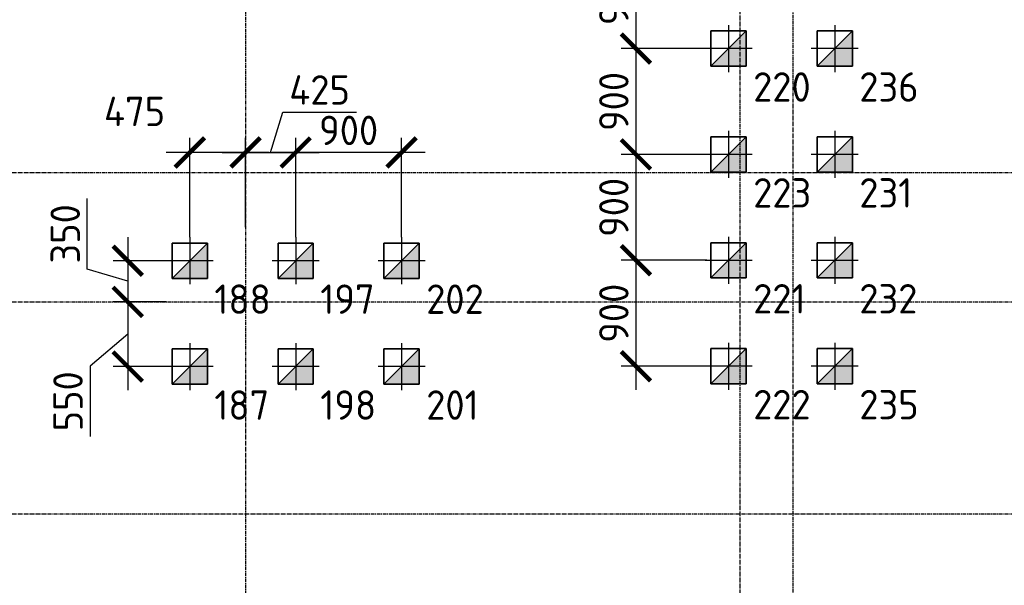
# Model space of a CAD drawing. Header units: millimetres. Extents: x -93479 to 1057970, y -66333 to 172656.
# Tile 267 of 473: x 323904 to 332271, y 111119 to 115927. Entities that reach past the tile are written whole.
import ezdxf

# ---------------------------------------------------------------- set-up
doc = ezdxf.new("R2010")
doc.units = ezdxf.units.MM
for name, pattern in [('______5', [1100, 800, -100, 100, -100]), ('DASHDOT', [25.4, 12.7, -6.35, 0, -6.35]), ('осевая', [50.8, 31.75, -6.35, 6.35, -6.35])]:
    doc.linetypes.add(name, pattern=pattern)
for name, color, linetype, lineweight in [('КО_оси', 1, 'DASHDOT', 25), ('КО_осн_тон', 183, 'Continuous', 25), ('КО_фундаменты', 2, 'Continuous', 50), ('Оси', 40, '______5', 18), ('РАЗМЕРЫ', 7, 'Continuous', 9)]:
    doc.layers.add(name, color=color, linetype=linetype, lineweight=lineweight)
doc.styles.add('GOST-2.304_Type-B', font='GOST_Common.ttf')
doc.styles.add('ГОСТ', font='GOST_Common.ttf')
doc.dimstyles.new('СПДС', dxfattribs={"dimscale": 100, "dimtxt": 2.5, "dimasz": 2.5, "dimexe": 1.25, "dimexo": 0, "dimtad": 1, "dimdec": 0, "dimtxsty": 'GOST-2.304_Type-B', "dimblk": 'ARCHTICK', "dimcen": 2.5, "dimdle": 2, "dimadec": 0, "dimazin": 2, "dimtfac": 0.75, "dimtdec": 0, "dimtmove": 1, "dimatfit": 3, "dimfxl": 1, "dimtolj": 1, "dimarcsym": 1})

# ---------------------------------------------------------------- blocks, each defined once
blk = doc.blocks.new('оси')
at = {"layer": 'Оси', "color": 7, "linetype": 'осевая', "lineweight": 25, "transparency": 33554687}
for p, q in [((8813.5, 151.4), (8813.5, -36280.2)), ((13013.5, -402.7), (13013.5, -35828.6)), ((13463.5, -390), (13463.5, -35834.5)), ((-11815.1, -9706.9), (53620.6, -9706.9)), ((-11815.1, -10806.9), (53620.6, -10806.9)), ((-11815.1, -12606.9), (53620.6, -12606.9))]:
    blk.add_line(p, q, dxfattribs=at)
blk = doc.blocks.new('сваи тип2')
at = {"layer": 'КО_оси', "color": 7, "ltscale": 100}
for p, q in [((-22918.1, 28209.1), (-22918.1, 27809.1)), ((-22718.1, 28009.1), (-23118.1, 28009.1))]:
    blk.add_line(p, q, dxfattribs=at)
at = {"layer": 'КО_фундаменты', "color": 7, "lineweight": 35, "ltscale": 100}
for p, q in [((-22768.1, 28159.1), (-23068.1, 28159.1)), ((-23068.1, 28159.1), (-23068.1, 27859.1)), ((-22768.1, 27859.1), (-22768.1, 28159.1)), ((-23068.1, 27859.1), (-22768.1, 27859.1))]:
    blk.add_line(p, q, dxfattribs=at)
at = {"layer": 'РАЗМЕРЫ', "color": 7}
blk.add_line((-23068.1, 27859.1), (-22768.1, 28159.1), dxfattribs=at)
at = {"layer": 'РАЗМЕРЫ', "color": 7, "linetype": 'Continuous', "transparency": 33554648}
for points in [[(-22768.1, 28009.1), (-22918.1, 28009.1), (-22768.1, 28159.1)], [(-22918.1, 27859.1), (-23068.1, 27859.1), (-22918.1, 28009.1)], [(-22918.1, 27859.1), (-22918.1, 28009.1), (-22768.1, 27859.1)], [(-22768.1, 27859.1), (-22918.1, 28009.1), (-22768.1, 28009.1)]]:
    blk.add_solid(points, dxfattribs=at)
blk = doc.blocks.new('_ArchTick')
at = {"color": 0, "linetype": 'ByBlock', "const_width": 0.15}
blk.add_lwpolyline([(-0.5, -0.5), (0.5, 0.5)], dxfattribs=at)
blk = doc.blocks.new('*D2237')
at = {"layer": 'DEFPOINTS', "color": 0, "transparency": 16777216}
for p in [(326249.1, 114798.4), (326249.1, 114078, -3100), (327149.1, 114078, -3100)]:
    blk.add_point(p, dxfattribs=at)
at = {"layer": 'РАЗМЕРЫ', "color": 0, "lineweight": -2, "transparency": 16777216}
for p, q in [((326249.1, 114078), (326249.1, 114923.4)), ((327149.1, 114078), (327149.1, 114923.4)), ((327349.1, 114798.4), (326049.1, 114798.4))]:
    blk.add_line(p, q, dxfattribs=at)
at = {"layer": 'РАЗМЕРЫ', "color": 0, "lineweight": -2, "transparency": 16777216, "xscale": 250, "yscale": 250, "zscale": 250, "rotation": 180}
blk.add_blockref('_ArchTick', (326249.1, 114798.4), dxfattribs=at)
at = {"layer": 'РАЗМЕРЫ', "color": 0, "lineweight": -2, "transparency": 16777216, "xscale": 250, "yscale": 250, "zscale": 250}
blk.add_blockref('_ArchTick', (327149.1, 114798.4), dxfattribs=at)
at = {"layer": 'РАЗМЕРЫ', "color": 0, "transparency": 16777216, "insert": (326699.1, 114985.9), "char_height": 250, "attachment_point": 5, "style": 'GOST-2.304_Type-B'}
blk.add_mtext('\\A1;900', dxfattribs=at)
blk = doc.blocks.new('*D2238')
at = {"layer": 'DEFPOINTS', "color": 0, "transparency": 16777216}
for p in [(326249.1, 114798.4), (325824, 114163.6), (326249.1, 114163.6)]:
    blk.add_point(p, dxfattribs=at)
at = {"layer": 'РАЗМЕРЫ', "color": 0, "lineweight": -2, "transparency": 16777216}
for p, q in [((326036.5, 114798.4), (326139.7, 115142.1)), ((326139.7, 115142.1), (326764.7, 115142.1)), ((325824, 114163.6), (325824, 114923.4)), ((326249.1, 114163.6), (326249.1, 114923.4)), ((325624, 114798.4), (326449.1, 114798.4))]:
    blk.add_line(p, q, dxfattribs=at)
at = {"layer": 'РАЗМЕРЫ', "color": 0, "lineweight": -2, "transparency": 16777216, "xscale": 250, "yscale": 250, "zscale": 250, "rotation": 180}
blk.add_blockref('_ArchTick', (325824, 114798.4), dxfattribs=at)
at = {"layer": 'РАЗМЕРЫ', "color": 0, "lineweight": -2, "transparency": 16777216, "xscale": 250, "yscale": 250, "zscale": 250}
blk.add_blockref('_ArchTick', (326249.1, 114798.4), dxfattribs=at)
at = {"layer": 'РАЗМЕРЫ', "color": 0, "transparency": 16777216, "insert": (326452.2, 115329.6), "char_height": 250, "attachment_point": 5, "style": 'GOST-2.304_Type-B'}
blk.add_mtext('\\A1;425', dxfattribs=at)
blk = doc.blocks.new('*D2239')
at = {"layer": 'DEFPOINTS', "color": 0, "transparency": 16777216}
for p in [(325349.1, 114798.4), (325824, 114163.6), (325349.1, 114078, -3100)]:
    blk.add_point(p, dxfattribs=at)
at = {"layer": 'РАЗМЕРЫ', "color": 0, "lineweight": -2, "transparency": 16777216}
for p, q in [((325349.1, 114078), (325349.1, 114923.4)), ((325824, 114163.6), (325824, 114923.4)), ((326024, 114798.4), (325149.1, 114798.4))]:
    blk.add_line(p, q, dxfattribs=at)
at = {"layer": 'РАЗМЕРЫ', "color": 0, "lineweight": -2, "transparency": 16777216, "xscale": 250, "yscale": 250, "zscale": 250, "rotation": 180}
blk.add_blockref('_ArchTick', (325349.1, 114798.4), dxfattribs=at)
at = {"layer": 'РАЗМЕРЫ', "color": 0, "lineweight": -2, "transparency": 16777216, "xscale": 250, "yscale": 250, "zscale": 250}
blk.add_blockref('_ArchTick', (325824, 114798.4), dxfattribs=at)
at = {"layer": 'РАЗМЕРЫ', "color": 0, "transparency": 16777216, "insert": (324880, 115147.2), "char_height": 250, "attachment_point": 5, "style": 'GOST-2.304_Type-B'}
blk.add_mtext('\\A1;475', dxfattribs=at)
blk = doc.blocks.new('*D2240')
at = {"layer": 'DEFPOINTS', "color": 0, "transparency": 16777216}
for p in [(325149.1, 113878, -3100), (324822.2, 113528.2), (325149.1, 113528.2)]:
    blk.add_point(p, dxfattribs=at)
at = {"layer": 'РАЗМЕРЫ', "color": 0, "lineweight": -2, "transparency": 16777216}
for p, q in [((324478.5, 113806.2), (324478.5, 114406.2)), ((324822.2, 114078), (324822.2, 113328.2)), ((325149.1, 113878), (324697.2, 113878)), ((324822.2, 113703.1), (324478.5, 113806.2)), ((325149.1, 113528.2), (324697.2, 113528.2))]:
    blk.add_line(p, q, dxfattribs=at)
at = {"layer": 'РАЗМЕРЫ', "color": 0, "lineweight": -2, "transparency": 16777216, "xscale": 250, "yscale": 250, "zscale": 250}
for p, rotation in [((324822.2, 113878), 90), ((324822.2, 113528.2), 270)]:
    blk.add_blockref('_ArchTick', p, dxfattribs=dict(at, rotation=rotation))
at = {"layer": 'РАЗМЕРЫ', "color": 0, "transparency": 16777216, "insert": (324291, 114106.2), "char_height": 250, "attachment_point": 5, "rotation": 90, "style": 'GOST-2.304_Type-B'}
blk.add_mtext('\\A1;350', dxfattribs=at)
blk = doc.blocks.new('*D2241')
at = {"layer": 'DEFPOINTS', "color": 0, "transparency": 16777216}
for p in [(325149.1, 113528.2), (324822.2, 112978), (325149.1, 112978, -3100)]:
    blk.add_point(p, dxfattribs=at)
at = {"layer": 'РАЗМЕРЫ', "color": 0, "lineweight": -2, "transparency": 16777216}
for p, q in [((324822.2, 113728.2), (324822.2, 112778)), ((325149.1, 113528.2), (324697.2, 113528.2)), ((324822.2, 113253.1), (324502.1, 112983.2)), ((324502.1, 112983.2), (324502.1, 112383.2)), ((325149.1, 112978), (324697.2, 112978))]:
    blk.add_line(p, q, dxfattribs=at)
at = {"layer": 'РАЗМЕРЫ', "color": 0, "lineweight": -2, "transparency": 16777216, "xscale": 250, "yscale": 250, "zscale": 250}
for p, rotation in [((324822.2, 113528.2), 90), ((324822.2, 112978), 270)]:
    blk.add_blockref('_ArchTick', p, dxfattribs=dict(at, rotation=rotation))
at = {"layer": 'РАЗМЕРЫ', "color": 0, "transparency": 16777216, "insert": (324314.6, 112683.2), "char_height": 250, "attachment_point": 5, "rotation": 90, "style": 'GOST-2.304_Type-B'}
blk.add_mtext('\\A1;550', dxfattribs=at)
blk = doc.blocks.new('*D2245')
at = {"layer": 'DEFPOINTS', "color": 0, "transparency": 16777216}
for p in [(329727.4, 116581.5, -3100), (329140.3, 115681.5), (329727.4, 115681.5, -3100)]:
    blk.add_point(p, dxfattribs=at)
at = {"layer": 'РАЗМЕРЫ', "color": 0, "lineweight": -2, "transparency": 16777216}
for p, q in [((329140.3, 116781.5), (329140.3, 115481.5)), ((329727.4, 116581.5), (329015.3, 116581.5)), ((329727.4, 115681.5), (329015.3, 115681.5))]:
    blk.add_line(p, q, dxfattribs=at)
at = {"layer": 'РАЗМЕРЫ', "color": 0, "lineweight": -2, "transparency": 16777216, "xscale": 250, "yscale": 250, "zscale": 250}
for p, rotation in [((329140.3, 116581.5), 90), ((329140.3, 115681.5), 270)]:
    blk.add_blockref('_ArchTick', p, dxfattribs=dict(at, rotation=rotation))
at = {"layer": 'РАЗМЕРЫ', "color": 0, "transparency": 16777216, "insert": (328952.8, 116131.5), "char_height": 250, "attachment_point": 5, "rotation": 90, "style": 'GOST-2.304_Type-B'}
blk.add_mtext('\\A1;900', dxfattribs=at)
blk = doc.blocks.new('*D2246')
at = {"layer": 'DEFPOINTS', "color": 0, "transparency": 16777216}
for p in [(329727.4, 115681.5, -3100), (329140.3, 114781.5), (329727.6, 114781.5, -3100)]:
    blk.add_point(p, dxfattribs=at)
at = {"layer": 'РАЗМЕРЫ', "color": 0, "lineweight": -2, "transparency": 16777216}
for p, q in [((329140.3, 115881.5), (329140.3, 114581.5)), ((329727.4, 115681.5), (329015.3, 115681.5)), ((329727.6, 114781.5), (329015.3, 114781.5))]:
    blk.add_line(p, q, dxfattribs=at)
at = {"layer": 'РАЗМЕРЫ', "color": 0, "lineweight": -2, "transparency": 16777216, "xscale": 250, "yscale": 250, "zscale": 250}
for p, rotation in [((329140.3, 115681.5), 90), ((329140.3, 114781.5), 270)]:
    blk.add_blockref('_ArchTick', p, dxfattribs=dict(at, rotation=rotation))
at = {"layer": 'РАЗМЕРЫ', "color": 0, "transparency": 16777216, "insert": (328952.8, 115231.5), "char_height": 250, "attachment_point": 5, "rotation": 90, "style": 'GOST-2.304_Type-B'}
blk.add_mtext('\\A1;900', dxfattribs=at)
blk = doc.blocks.new('*D2247')
at = {"layer": 'DEFPOINTS', "color": 0, "transparency": 16777216}
for p in [(329727.6, 114781.5, -3100), (329140.3, 113881.5), (329743.5, 113881.5, -3100)]:
    blk.add_point(p, dxfattribs=at)
at = {"layer": 'РАЗМЕРЫ', "color": 0, "lineweight": -2, "transparency": 16777216}
for p, q in [((329140.3, 114981.5), (329140.3, 113681.5)), ((329727.6, 114781.5), (329015.3, 114781.5)), ((329743.5, 113881.5), (329015.3, 113881.5))]:
    blk.add_line(p, q, dxfattribs=at)
at = {"layer": 'РАЗМЕРЫ', "color": 0, "lineweight": -2, "transparency": 16777216, "xscale": 250, "yscale": 250, "zscale": 250}
for p, rotation in [((329140.3, 114781.5), 90), ((329140.3, 113881.5), 270)]:
    blk.add_blockref('_ArchTick', p, dxfattribs=dict(at, rotation=rotation))
at = {"layer": 'РАЗМЕРЫ', "color": 0, "transparency": 16777216, "insert": (328952.8, 114331.5), "char_height": 250, "attachment_point": 5, "rotation": 90, "style": 'GOST-2.304_Type-B'}
blk.add_mtext('\\A1;900', dxfattribs=at)
blk = doc.blocks.new('*D2248')
at = {"layer": 'DEFPOINTS', "color": 0, "transparency": 16777216}
for p in [(329743.5, 113881.5, -3100), (329140.3, 112981.5), (329727.4, 112981.5, -3100)]:
    blk.add_point(p, dxfattribs=at)
at = {"layer": 'РАЗМЕРЫ', "color": 0, "lineweight": -2, "transparency": 16777216}
for p, q in [((329140.3, 114081.5), (329140.3, 112781.5)), ((329743.5, 113881.5), (329015.3, 113881.5)), ((329727.4, 112981.5), (329015.3, 112981.5))]:
    blk.add_line(p, q, dxfattribs=at)
at = {"layer": 'РАЗМЕРЫ', "color": 0, "lineweight": -2, "transparency": 16777216, "xscale": 250, "yscale": 250, "zscale": 250}
for p, rotation in [((329140.3, 113881.5), 90), ((329140.3, 112981.5), 270)]:
    blk.add_blockref('_ArchTick', p, dxfattribs=dict(at, rotation=rotation))
at = {"layer": 'РАЗМЕРЫ', "color": 0, "transparency": 16777216, "insert": (328952.8, 113431.5), "char_height": 250, "attachment_point": 5, "rotation": 90, "style": 'GOST-2.304_Type-B'}
blk.add_mtext('\\A1;900', dxfattribs=at)

msp = doc.modelspace()

# ---------------------------------------------------------------- block references
msp.add_blockref('оси', (317010.4, 124335.1, 3100))
at = {"layer": 'РАЗМЕРЫ'}
for p in [(352845.5, 87672.3), (353747.5, 87672.3, 3100), (352845.6, 86772.3), (353747.5, 86772.3, 3100), (348267.2, 85868.8), (349167.2, 85868.8), (350067.2, 85868.8), (352845.5, 85872.3), (353747.5, 85872.3, 3100), (348267.2, 84968.8), (349167.2, 84968.8), (350067.2, 84968.8), (352845.5, 84972.3), (353747.5, 84972.3, 3100)]:
    msp.add_blockref('сваи тип2', p, dxfattribs=at)

# ---------------------------------------------------------------- texts
at = {"layer": 'КО_осн_тон', "style": 'ГОСТ'}
for s, p in [('220', (330136.6, 115229.9)), ('236', (331038.6, 115229.9, 3100)), ('223', (330136.8, 114329.9)), ('231', (331038.6, 114329.9, 3100)), ('188', (325558.3, 113426.4)), ('197', (326458.3, 113426.4)), ('202', (327358.3, 113426.4)), ('221', (330136.6, 113429.9)), ('232', (331038.6, 113429.9, 3100)), ('187', (325558.3, 112526.4)), ('198', (326458.3, 112526.4)), ('201', (327358.3, 112526.4)), ('222', (330136.6, 112529.9)), ('235', (331038.6, 112529.9, 3100))]:
    msp.add_text(s, height=250, dxfattribs=at).set_placement(p)

# ---------------------------------------------------------------- dimensions: what is measured, and where the dimension line sits
at = {"layer": 'РАЗМЕРЫ'}
for base, p1, p2, picture, middle in [((329140.3, 115681.5, 3100), (329727.4, 116581.5), (329727.4, 115681.5), '*D2245', (328952.8, 116131.5, 3100)), ((329140.3, 114781.5, 3100), (329727.4, 115681.5), (329727.6, 114781.5), '*D2246', (328952.8, 115231.5, 3100)), ((329140.3, 113881.5, 3100), (329727.6, 114781.5), (329743.5, 113881.5), '*D2247', (328952.8, 114331.5, 3100)), ((324822.2, 113528.2, 3100), (325149.1, 113878), (325149.1, 113528.2, 3100), '*D2240', (324291, 113868.7, 3100)), ((329140.3, 112981.5, 3100), (329743.5, 113881.5), (329727.4, 112981.5), '*D2248', (328952.8, 113431.5, 3100))]:
    dim = msp.add_linear_dim(base=base, p1=p1, p2=p2, angle=90, dimstyle='СПДС', dxfattribs=at)
    dim.commit()
    dim.dimension.update_dxf_attribs({"geometry": picture, "text_midpoint": middle})
for p1, p2, picture, middle in [((325824, 114163.6, 3100), (326249.1, 114163.6, 3100), '*D2238', (326202.2, 115329.6, 3100)), ((327149.1, 114078), (326249.1, 114078), '*D2237', (326699.1, 114985.9, 3100))]:
    dim = msp.add_linear_dim(base=(326249.1, 114798.4, 3100), p1=p1, p2=p2, dimstyle='СПДС', dxfattribs=at)
    dim.commit()
    dim.dimension.update_dxf_attribs({"geometry": picture, "text_midpoint": middle})
dim = msp.add_linear_dim(base=(325349.1, 114798.4, 3100), p1=(325824, 114163.6, 3100), p2=(325349.1, 114078), dimstyle='СПДС', dxfattribs=at)
dim.commit()
dim.dimension.update_dxf_attribs({"geometry": '*D2239', "text_midpoint": (324880, 114959.7, 3100), "dimtype": 160})
dim = msp.add_linear_dim(base=(324822.2, 112978, 3100), p1=(325149.1, 113528.2, 3100), p2=(325149.1, 112978), angle=90, dimstyle='СПДС', dxfattribs=at)
dim.commit()
dim.dimension.update_dxf_attribs({"geometry": '*D2241', "text_midpoint": (324502.1, 112920.7, 3100), "dimtype": 160})

doc.saveas('drawing.dxf')
